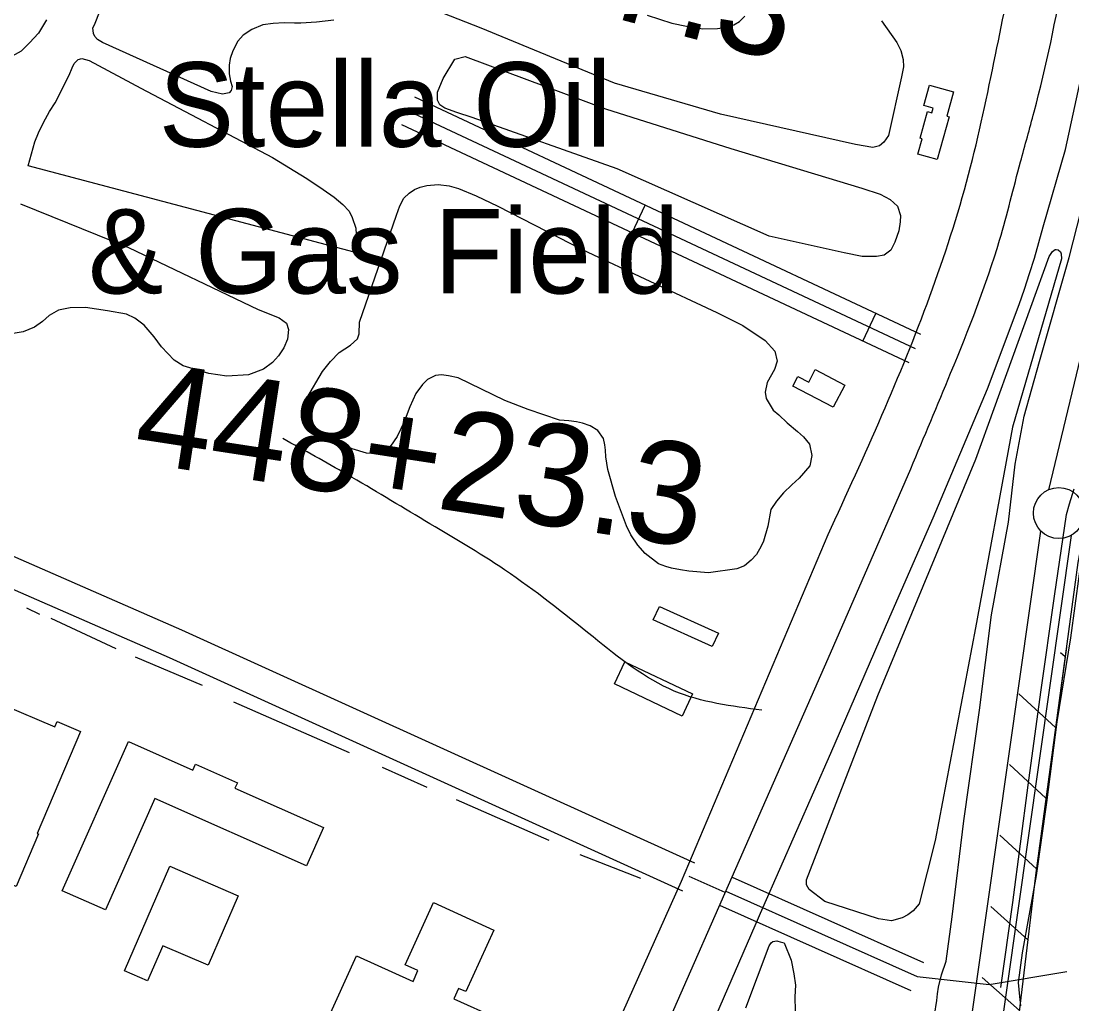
# Model space of a CAD drawing. Extents: x 3683613 to 3738215, y 469626 to 495384.
# Drawn here: x 3700560 to 3701591, y 481870 to 482834 of the extents above; entities that cross this region are included whole.
import ezdxf

# ---------------------------------------------------------------- set-up
doc = ezdxf.new("R2010")
doc.units = 0
for name, color, linetype in [('V-BLDG-IDEN', 7, 'Continuous'), ('V-BLDG-OTLN', 7, 'Continuous'), ('V-FLOD-BASE', 7, 'Continuous'), ('V-LEVE-TOET', 7, 'Continuous'), ('V-RAIL-TRAK', 7, 'Continuous'), ('V-ROAD-CNTR', 7, 'Continuous'), ('V-RRAP-FSHR', 7, 'Continuous'), ('V-SITE-VEGE', 7, 'Continuous'), ('V-SURV-IDEN', 7, 'Continuous'), ('V-SURV-LINE', 7, 'Continuous'), ('V-TOPO-SHOR', 7, 'Continuous')]:
    doc.layers.add(name, color=color, linetype=linetype)

msp = doc.modelspace()

# ---------------------------------------------------------------- linework, layer by layer
at = {"layer": 'V-BLDG-OTLN'}
for points in [[(3701474.6, 482764.7), (3701468, 482740.8), (3701470.1, 482740.2), (3701458.4, 482698.4), (3701439.5, 482703.7), (3701443.7, 482718.7), (3701441.7, 482719.2), (3701449, 482745.5), (3701453.3, 482744.3), (3701454.6, 482748.7), (3701445.3, 482751.3), (3701450.9, 482771.3)], [(3701338.9, 482492.2), (3701367.9, 482477), (3701356.4, 482455.2), (3701316.9, 482476), (3701321.9, 482485.5), (3701332.5, 482479.9)], [(3701186, 482259.7), (3701243.8, 482233.4), (3701237.9, 482220.4), (3701180, 482246.7)], [(3701152.1, 482205.4), (3701218.6, 482173.9), (3701208.3, 482152.2), (3701141.8, 482183.7)], [(3700480.1, 482016.4), (3700542.1, 482163.2), (3700593, 482141.7), (3700595.2, 482146.8), (3700618.1, 482137.1), (3700575.7, 482036.8), (3700576.8, 482036.4), (3700555, 481984.8)], [(3700600.2, 481980.7), (3700665.3, 482127.2), (3700728.4, 482099.2), (3700731, 482104.9), (3700772, 482086.7), (3700769.6, 482081.4), (3700856.5, 482042.8), (3700839.8, 482005.1), (3700691.1, 482071.2), (3700642.5, 481961.9)], [(3700705.7, 482004.7), (3700772.7, 481975.7), (3700743.3, 481907.5), (3700698.9, 481926.7), (3700684, 481892.3), (3700661.3, 481902.1)], [(3700964.3, 481969), (3701023.5, 481942.1), (3700996.1, 481881.7), (3700988.9, 481884.9), (3700984.2, 481874.7), (3701026.6, 481855.5), (3700997.5, 481791.3), (3700979.7, 481799.4), (3700937.3, 481705.9), (3700892.4, 481726.2), (3700922.3, 481792.1), (3700847.6, 481826), (3700888.7, 481916.8), (3700944.3, 481891.6), (3700949.1, 481902.3), (3700936.6, 481908)]]:
    msp.add_lwpolyline(points, close=True, dxfattribs=at)
at = {"layer": 'V-FLOD-BASE'}
msp.add_lwpolyline([(3701521, 481885.6), (3701532.6, 481969.1), (3701547.7, 482084.3), (3701560.3, 482175.6), (3701573.7, 482269.7), (3701585.3, 482350), (3701588.2, 482360.5), (3701592.8, 482375.2)], dxfattribs=at)
at = {"layer": 'V-LEVE-TOET'}
for points in [[(3701456, 481858.7), (3701458.1, 481872.8), (3701458.9, 481879.6), (3701459.9, 481886), (3701462.6, 481898.2), (3701467.2, 481911.5), (3701473.1, 481955.1), (3701484.5, 482049.2), (3701500, 482158), (3701511.7, 482251.6), (3701528.5, 482342.6), (3701535.1, 482399.3), (3701543.7, 482446.6), (3701558.8, 482500), (3701588.1, 482602.2), (3701611.1, 482693.3)], [(3701539.7, 481876.8), (3701538.4, 481890.6), (3701542.2, 481919.6), (3701555.9, 481995.5), (3701566.2, 482067.3), (3701576.1, 482146.5), (3701589.7, 482228.8), (3701602.2, 482323.2)], [(3701540.4, 481867.6), (3701539.7, 481876.8)]]:
    msp.add_lwpolyline(points, dxfattribs=at)
at = {"layer": 'V-RAIL-TRAK'}
msp.add_lwpolyline([(3700760.7, 480756.6), (3700826.8, 480906.1), (3700884, 481037.4), (3700924.9, 481132.3), (3700985.9, 481269.9), (3701041.7, 481398.7), (3701094.9, 481521.5), (3701158.8, 481667.1), (3701245.7, 481867.3), (3701287.5, 481964), (3701354, 482115.7), (3701412.1, 482249.5), (3701454.6, 482346.7), (3701507.7, 482473.4), (3701538.8, 482556.2), (3701544.1, 482571.2), (3701549, 482586.4), (3701553.8, 482601.6), (3701558.3, 482616.8), (3701562.6, 482632.2), (3701584.2, 482708.2), (3701608.4, 482819.7)], dxfattribs=at)
at = {"layer": 'V-ROAD-CNTR'}
for p, q in [((3701159.3, 482626.4), (3701172.1, 482653.5)), ((3701385.6, 482520.2), (3701398.4, 482547.3))]:
    msp.add_line(p, q, dxfattribs=at)
for points in [[(3701442.4, 482526.6), (3700946.2, 482759.6)], [(3701437.3, 482512.5), (3700939.8, 482746)], [(3701431.1, 482498.8), (3700933.4, 482732.4)], [(3701220.9, 482007.8), (3700717.5, 482236.6), (3700083.9, 482514)], [(3700432.1, 480162.7), (3700850.3, 481108.8), (3701106.1, 481649.7), (3701351.5, 482208.8), (3701432.6, 482394.8)], [(3701208.9, 481980.3), (3700705.3, 482209.2), (3700306.5, 482383.8)], [(3700342.5, 480071.2), (3700717.7, 480919.9), (3700981.6, 481484.9), (3701207.7, 481990), (3701351.5, 482330.3)], [(3701250.6, 481978.9), (3701215.2, 481994.8)], [(3701257.3, 481993.9), (3701445, 481910.2)], [(3701251.2, 481980.2), (3701438.8, 481896.5), (3701509.5, 481888.6), (3701585.6, 481901.5)], [(3701245.1, 481966.5), (3701432.7, 481882.8)]]:
    msp.add_lwpolyline(points, dxfattribs=at)
for points in [[(3701351.5, 482330.3), (3701404.3, 482447.6), (3701489.3, 482683.8), (3701515.7, 482801.1), (3701559.7, 483021.9)], [(3701432.6, 482394.8), (3701471.7, 482488.7), (3701519.7, 482619.4), (3701540.2, 482696), (3701553.6, 482745.1), (3701605.1, 483021.1)], [(3701286.5, 482157.9), (3701200.6, 482176.7), (3701120.9, 482229.8), (3701034.2, 482295.6), (3700956, 482343.8), (3700879.7, 482389.2), (3700816.6, 482424.5)]]:
    msp.add_spline(points, degree=3, dxfattribs=at)
at = {"layer": 'V-RRAP-FSHR'}
for p, q in [((3701583.9, 482210.2), (3701579.4, 482214.3)), ((3701574.5, 482140.8), (3701538.6, 482173.9)), ((3701565.2, 482071.4), (3701529.3, 482104.5)), ((3701555.8, 482002.1), (3701519.9, 482035.2)), ((3701547.4, 481932.6), (3701511, 481965.2)), ((3701539.1, 481863.1), (3701502.7, 481895.7))]:
    msp.add_line(p, q, dxfattribs=at)
for points in [[(3701810.1, 483305.3), (3701737.4, 482845), (3701622, 482434.4), (3701596.4, 482302.9), (3701555, 481995.8), (3701532, 481804.5), (3701509, 481621.6), (3701469.4, 481255.9), (3701435.2, 481053.2), (3701296.3, 480133.1)], [(3701585.2, 482219.9), (3701555, 481995.8), (3701532, 481804.5), (3701517.5, 481688.9)]]:
    msp.add_lwpolyline(points, dxfattribs=at)
at = {"layer": 'V-SITE-VEGE'}
for points in [[(3700866.7, 482835.3), (3700849.7, 482833.1), (3700834.1, 482832.3), (3700827.9, 482832.3), (3700817.9, 482832.7), (3700807, 482832), (3700797, 482830.5), (3700786.2, 482826.1), (3700777.6, 482820.4), (3700772.4, 482814.5), (3700767.5, 482805), (3700765, 482797.7), (3700764, 482791), (3700764.1, 482782.6), (3700765.3, 482775.4), (3700766.8, 482770.1), (3700766, 482766.2), (3700763.8, 482763.9), (3700757.4, 482762.4), (3700746.2, 482765.1), (3700639.6, 482813.1), (3700634.8, 482816.3), (3700632.2, 482819.1), (3700630.8, 482822.2), (3700630.2, 482827.5), (3700631.8, 482830.5), (3700665.3, 482915.5)], [(3701403.9, 482834.5), (3701418.9, 482813.2), (3701422.7, 482805.4), (3701425, 482796.5), (3701425.4, 482789.5), (3701423.6, 482779.5), (3701410.6, 482722.1), (3701406.3, 482715.3), (3701401.8, 482711.9), (3701395.5, 482710.2), (3701378.4, 482713), (3701246, 482742.8), (3701142.1, 482773.3), (3701011.3, 482827.4), (3700879.2, 482879.5)], [(3700584.9, 482835.4), (3700577, 482822.4), (3700568.2, 482812.8), (3700559.9, 482804.9), (3700548, 482798.3)], [(3701174.1, 482840.1), (3701198.2, 482832.3), (3701212.5, 482829.2), (3701228.7, 482826.6), (3701243, 482827.1), (3701254.1, 482828.6), (3701259.1, 482830.6), (3701264.6, 482834), (3701269.9, 482839.1)], [(3700559.3, 482654.9), (3700665.1, 482611.9), (3700792.3, 482551.1), (3700813, 482543), (3700820.1, 482537.8), (3700822.1, 482531.6), (3700821.1, 482522.1), (3700817.6, 482513.7), (3700812.4, 482505.8), (3700806.3, 482499.3), (3700797.5, 482492.5), (3700783, 482487), (3700761.6, 482485.9), (3700744, 482488.5), (3700718.7, 482496), (3700710, 482501.4), (3700697.6, 482514.7), (3700690.5, 482524.3), (3700680.6, 482535.7), (3700671.5, 482542.8), (3700663.4, 482546.6), (3700644.7, 482550), (3700623.1, 482553), (3700608.1, 482552.9), (3700596.4, 482550.5), (3700587.5, 482545.3), (3700580.9, 482539.4), (3700573.1, 482534), (3700561.8, 482529.4), (3700552, 482527.6)], [(3701270.8, 481865.8), (3701293.5, 481926.7), (3701295.7, 481929.5), (3701297.3, 481930.9), (3701301.2, 481931.5), (3701302.1, 481931.2), (3701304.6, 481930.7), (3701308.5, 481929.6), (3701315.1, 481912.4), (3701317.8, 481899.1), (3701319.4, 481887.9), (3701319, 481876.5), (3701319.1, 481862.8)]]:
    msp.add_lwpolyline(points, dxfattribs=at)
for points in [[(3700566.7, 482692.3), (3700573.4, 482715.8), (3700576.9, 482724.5), (3700581.8, 482734.9), (3700587.8, 482745.6), (3700593.2, 482754), (3700607.1, 482781.2), (3700609.8, 482788.5), (3700612, 482792.8), (3700615.8, 482796.7), (3700619.5, 482797.6), (3700626.5, 482795.7), (3700677.3, 482768.5), (3700806.3, 482700.4), (3700840.1, 482679.9), (3700856.1, 482669), (3700866.8, 482661.3), (3700875.5, 482654.2), (3700881.5, 482647.8), (3700884.6, 482641.4), (3700888.1, 482630.9), (3700888.8, 482618.6), (3700886.5, 482607.4)], [(3700995.5, 482799.6), (3701133.2, 482748.3), (3701255.9, 482709.2), (3701384.5, 482670.4), (3701402.7, 482664.5), (3701412.3, 482659.3), (3701419.6, 482652.7), (3701422.6, 482643.3), (3701422.1, 482637.1), (3701420.8, 482628.5), (3701416.8, 482617.3), (3701413, 482609.4), (3701406.6, 482604.6), (3701398.8, 482603.1), (3701384.8, 482603.2), (3701367.2, 482606.8), (3701293.6, 482623.2), (3701144.6, 482689.3), (3701002.4, 482739.7), (3700987.3, 482744.5), (3700975.5, 482748.8), (3700970.5, 482752.1), (3700968.2, 482756.8), (3700968.4, 482764.6), (3700974, 482777.8), (3700985.2, 482796.9)], [(3701267.8, 482535.4), (3701289.7, 482520.8), (3701299.3, 482510.4), (3701301.6, 482500.4), (3701299, 482492.4), (3701291.8, 482479.6), (3701289.8, 482470.2), (3701290.7, 482463.8), (3701297.5, 482452.5), (3701303.2, 482447.8), (3701311.4, 482440.1), (3701321.5, 482431.6), (3701327.4, 482426.1), (3701333.1, 482418.9), (3701335.5, 482408), (3701333.7, 482397.7), (3701323.2, 482385.8), (3701315.8, 482379), (3701307.8, 482371.1), (3701300.9, 482363.2), (3701295.4, 482354.8), (3701292.3, 482338.5), (3701288, 482323.7), (3701285.9, 482318.9), (3701281.2, 482310.8), (3701276, 482305.1), (3701269.4, 482299.7), (3701261.9, 482296.8), (3701234.3, 482292.8), (3701215, 482294.3), (3701206.6, 482295.6), (3701198, 482297.4), (3701192.4, 482299), (3701185.1, 482301.4), (3701172.1, 482311.8), (3701164.7, 482319.8), (3701157.9, 482330.1), (3701153.6, 482339), (3701142.9, 482367.6), (3701135.3, 482394.2), (3701133.5, 482406.5), (3701133.1, 482413.2), (3701132.5, 482418.5), (3701131, 482424.6), (3701125.6, 482432.4), (3701118, 482437), (3701110.7, 482439.7), (3701104.6, 482441), (3701097, 482442), (3701088.1, 482442.7), (3701057.2, 482452.9), (3701034.5, 482461.9), (3700988.5, 482484.1), (3700979.2, 482486), (3700972.2, 482487), (3700966.4, 482486.4), (3700958.4, 482482.4), (3700953.7, 482477.5), (3700947.1, 482468.8), (3700941.1, 482455.6), (3700935.5, 482440.8), (3700928.9, 482426.7), (3700922.1, 482417.1), (3700914.1, 482411.2), (3700905.2, 482409.7), (3700898.7, 482410.1), (3700884.5, 482414.4), (3700853.9, 482427.7), (3700842.9, 482435.6), (3700838.3, 482440.9), (3700836.3, 482447.6), (3700836, 482453.1), (3700840, 482464.1), (3700855.6, 482490.5), (3700863.2, 482500.1), (3700871.8, 482509.1), (3700883.1, 482516.3), (3700889.7, 482522.5), (3700891.6, 482527.2), (3700891.8, 482538.7), (3700928.1, 482643.8), (3700931.3, 482652.8), (3700935.4, 482660.6), (3700940.6, 482665.5), (3700945.9, 482668.9), (3700951.2, 482671.2), (3700957.8, 482672.9), (3700969, 482673.9), (3700979.6, 482672.7), (3700988.8, 482670), (3701006.2, 482662.7), (3701027.6, 482652.6), (3701111, 482609.9), (3701242.4, 482548.3)], [(3701568.2, 482603.3), (3701571.5, 482608.1), (3701574.2, 482610.1), (3701575.3, 482610.1), (3701577, 482609.6), (3701579.3, 482607.7), (3701580.1, 482605.7), (3701580.5, 482601), (3701532.4, 482435.7), (3701496.2, 482238.8), (3701456.5, 482030.1), (3701440.8, 481967.9), (3701434.8, 481960.9), (3701429.8, 481956.9), (3701424, 481954), (3701413.7, 481951.1), (3701400.8, 481953.2), (3701348.2, 481970.1), (3701332.9, 481981.9), (3701330.4, 481986.6), (3701330.3, 481991.3), (3701400.2, 482172.2), (3701496.3, 482404.3)]]:
    msp.add_lwpolyline(points, close=True, dxfattribs=at)
at = {"layer": 'V-SURV-LINE'}
for points in [[(3701567.9, 482374.3), (3701672.4, 482807.9)], [(3701297.4, 480484.2), (3701560.1, 482333.7)], [(3701589.8, 482329.5), (3701327.1, 480480)]]:
    msp.add_lwpolyline(points, dxfattribs=at)
msp.add_circle((3701577.8, 482351.4), 25, dxfattribs=at)
at = {"layer": 'V-TOPO-SHOR'}
for p, q in [((3700578.2, 482251.8), (3700565.6, 482257.9)), ((3700653.1, 482218), (3700589.4, 482247.8)), ((3700737.8, 482182.2), (3700672, 482209.9)), ((3700882, 482115.9), (3700768.6, 482165.9)), ((3700958.3, 482082.1), (3700914.2, 482101.7)), ((3701078, 482030.1), (3700987, 482070)), ((3701167.8, 481992.8), (3701108.1, 482015.9))]:
    msp.add_line(p, q, dxfattribs=at)

# ---------------------------------------------------------------- texts
at = {"layer": 'V-BLDG-IDEN'}
for s, p in [('Stella Oil', (3700694.8, 482710.9)), ('& Gas Field', (3700625.6, 482566.9))]:
    msp.add_text(s, height=83, dxfattribs=at).set_placement(p)
at = {"layer": 'V-SURV-IDEN'}
for s, rotation, p in [('443+37.3', 345.2427, (3700763.7, 482936.9)), ('448+23.3', 351.2539, (3700667.9, 482402.1))]:
    msp.add_text(s, height=100, rotation=rotation, dxfattribs=at).set_placement(p)

doc.saveas('drawing.dxf')
